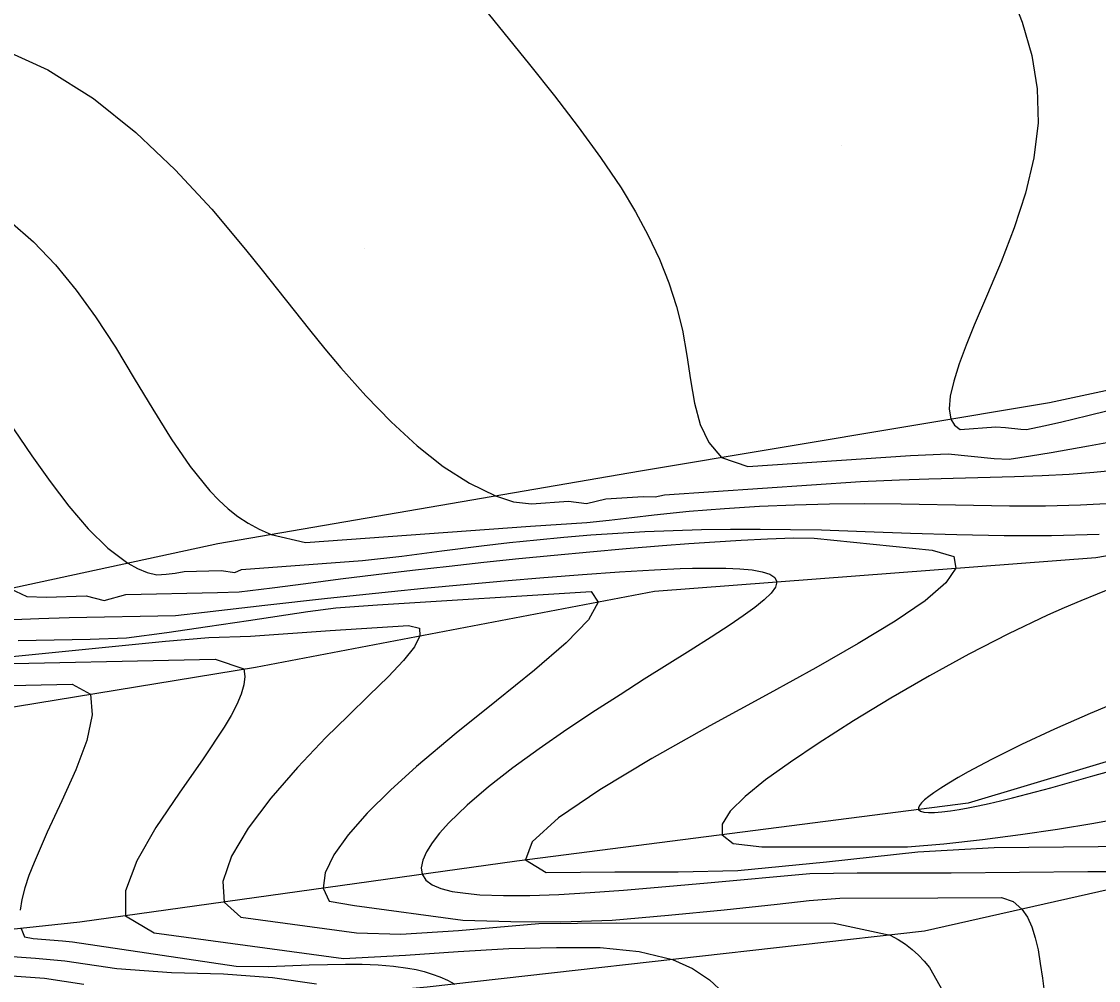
# Model space of a CAD drawing. Extents: x 2356077 to 2359823, y 225951 to 227822.
# Drawn here: x 2356931.77 to 2356977.71, y 227454.08 to 227494.98 of the extents above; entities that cross this region are included whole.
import ezdxf

# ---------------------------------------------------------------- set-up
doc = ezdxf.new("R2010")
doc.units = 0
for name, color, linetype in [('DTM Contours Major', 7, 'Continuous'), ('DTM Contours Minor', 7, 'Continuous'), ('PH Exist DTM Breakline', 7, 'Continuous'), ('PH Exist DTM Point', 7, 'Continuous')]:
    doc.layers.add(name, color=color, linetype=linetype)

msp = doc.modelspace()

# ---------------------------------------------------------------- linework, layer by layer
at = {"layer": 'DTM Contours Major'}
for points in [[(2356930.661, 227478.715), (2356932.216, 227476.451), (2356932.992, 227475.361), (2356933.797, 227474.309), (2356934.622, 227473.346), (2356935.461, 227472.52), (2356936.306, 227471.881), (2356936.719, 227471.651), (2356937.132, 227471.482), (2356937.544, 227471.381), (2356937.939, 227471.399), (2356938.328, 227471.454), (2356938.716, 227471.522), (2356940.285, 227471.556), (2356940.872, 227471.478), (2356941.157, 227471.608), (2356946.319, 227471.985), (2356947.993, 227472.174), (2356949.699, 227472.404), (2356951.399, 227472.618), (2356952.583, 227472.754), (2356953.752, 227472.876), (2356954.91, 227472.985), (2356956.062, 227473.079), (2356957.21, 227473.159), (2356958.357, 227473.224), (2356959.567, 227473.275), (2356960.786, 227473.31), (2356962.022, 227473.329), (2356963.281, 227473.332), (2356964.569, 227473.318), (2356965.892, 227473.29), (2356967.763, 227473.228), (2356969.695, 227473.156), (2356971.675, 227473.091), (2356973.686, 227473.05), (2356975.714, 227473.052), (2356977.744, 227473.113)], [(2356978.359, 227470.832), (2356977.66, 227470.56), (2356976.958, 227470.273), (2356976.251, 227469.971), (2356975.538, 227469.654), (2356973.869, 227468.858), (2356972.183, 227467.991), (2356970.506, 227467.071), (2356968.86, 227466.117), (2356967.268, 227465.148), (2356965.755, 227464.183), (2356964.572, 227463.393), (2356963.516, 227462.636), (2356962.641, 227461.93), (2356962.003, 227461.292), (2356961.656, 227460.74), (2356961.655, 227460.291), (2356962.128, 227459.916), (2356963.356, 227459.777), (2356969.567, 227459.779), (2356971.121, 227459.91), (2356972.759, 227460.092), (2356974.38, 227460.301), (2356975.969, 227460.534), (2356977.511, 227460.788), (2356978.993, 227461.061)], [(2356929.422, 227467.556), (2356940.032, 227467.783), (2356941.254, 227467.362), (2356941.3, 227467.042), (2356941.26, 227466.682), (2356941.143, 227466.283), (2356940.959, 227465.849), (2356940.716, 227465.383), (2356940.423, 227464.887), (2356939.516, 227463.526), (2356938.492, 227462.07), (2356937.5, 227460.596), (2356936.688, 227459.182), (2356936.206, 227457.902), (2356936.203, 227456.833), (2356937.426, 227456.111), (2356945.509, 227455.019), (2356948.152, 227455.158), (2356950.395, 227455.308), (2356952.554, 227455.438), (2356954.595, 227455.483), (2356956.458, 227455.48), (2356958.124, 227455.314), (2356959.544, 227454.967), (2356960.395, 227454.59), (2356961.118, 227454.109), (2356961.731, 227453.536)]]:
    msp.add_lwpolyline(points, dxfattribs=at)
at = {"layer": 'DTM Contours Minor'}
for points in [[(2356973.92, 227496.346), (2356974.465, 227494.944), (2356974.865, 227493.529), (2356975.096, 227492.101), (2356975.134, 227490.656), (2356974.959, 227489.157), (2356974.605, 227487.657), (2356974.123, 227486.176), (2356973.563, 227484.733), (2356972.977, 227483.344), (2356972.414, 227482.029), (2356972.065, 227481.171), (2356971.767, 227480.372), (2356971.537, 227479.643), (2356971.391, 227478.999), (2356971.345, 227478.454), (2356971.415, 227478.021), (2356971.565, 227477.758), (2356971.809, 227477.581), (2356973.33, 227477.684), (2356973.746, 227477.664), (2356974.403, 227477.596), (2356974.645, 227477.581), (2356975.379, 227477.731), (2356976.099, 227477.892), (2356977.262, 227478.17), (2356980.839, 227479.054)], [(2356951.252, 227495.849), (2356953.44, 227493.142), (2356954.504, 227491.808), (2356955.524, 227490.486), (2356956.478, 227489.176), (2356957.347, 227487.878), (2356957.961, 227486.862), (2356958.508, 227485.852), (2356958.984, 227484.843), (2356959.388, 227483.835), (2356959.717, 227482.825), (2356959.967, 227481.811), (2356960.154, 227480.738), (2356960.305, 227479.689), (2356960.475, 227478.698), (2356960.718, 227477.795), (2356961.088, 227477.015), (2356961.639, 227476.388), (2356962.751, 227475.997), (2356969.699, 227476.467), (2356971.305, 227476.54), (2356973.262, 227476.337), (2356973.906, 227476.311), (2356974.812, 227476.453), (2356975.699, 227476.599), (2356976.498, 227476.737), (2356977.285, 227476.88), (2356978.064, 227477.028)], [(2356930.789, 227493.872), (2356932.893, 227492.92), (2356934.845, 227491.691), (2356936.654, 227490.247), (2356938.332, 227488.652), (2356939.888, 227486.966), (2356941.332, 227485.252), (2356942.036, 227484.378), (2356944.055, 227481.829), (2356944.719, 227481.01), (2356945.39, 227480.21), (2356946.455, 227479.015), (2356947.544, 227477.897), (2356948.651, 227476.883), (2356949.767, 227476.002), (2356950.884, 227475.281), (2356951.994, 227474.747), (2356952.76, 227474.498), (2356953.531, 227474.405), (2356955.109, 227474.52), (2356955.876, 227474.42), (2356956.702, 227474.626), (2356958.29, 227474.725), (2356958.808, 227474.711), (2356959.2, 227474.786), (2356967.561, 227475.352), (2356969.223, 227475.428), (2356970.479, 227475.472), (2356974.129, 227475.57), (2356975.307, 227475.614), (2356976.466, 227475.676), (2356977.515, 227475.753), (2356978.55, 227475.852)], [(2356931.269, 227486.465), (2356932.283, 227485.578), (2356933.228, 227484.593), (2356934.111, 227483.525), (2356934.936, 227482.387), (2356935.781, 227481.084), (2356936.585, 227479.755), (2356937.369, 227478.437), (2356938.154, 227477.172), (2356938.961, 227475.999), (2356939.809, 227474.957), (2356940.19, 227474.561), (2356940.587, 227474.198), (2356941.005, 227473.869), (2356941.446, 227473.576), (2356941.917, 227473.32), (2356942.421, 227473.102), (2356943.893, 227472.755), (2356953.479, 227473.454), (2356955.891, 227473.605), (2356956.834, 227473.708), (2356957.801, 227473.828), (2356958.763, 227473.939), (2356960.259, 227474.089), (2356961.754, 227474.21), (2356963.248, 227474.303), (2356964.743, 227474.368), (2356966.241, 227474.407), (2356967.743, 227474.419), (2356969.291, 227474.406), (2356972.385, 227474.347), (2356973.923, 227474.326), (2356975.447, 227474.326), (2356976.953, 227474.36), (2356978.318, 227474.43)], [(2356931.269, 227470.792), (2356932.006, 227470.447), (2356932.836, 227470.421), (2356934.531, 227470.486), (2356935.296, 227470.28), (2356936.225, 227470.536), (2356940.134, 227470.62), (2356941.055, 227470.654), (2356942.465, 227470.821), (2356943.901, 227471.013), (2356945.381, 227471.203), (2356946.898, 227471.391), (2356948.445, 227471.575), (2356950.016, 227471.754), (2356951.494, 227471.915), (2356952.986, 227472.07), (2356954.495, 227472.218), (2356956.02, 227472.36), (2356957.562, 227472.495), (2356959.122, 227472.622), (2356960.236, 227472.707), (2356961.355, 227472.785), (2356962.475, 227472.853), (2356963.592, 227472.909), (2356964.702, 227472.951), (2356965.592, 227472.947), (2356970.614, 227472.427), (2356971.544, 227472.154), (2356971.634, 227471.66), (2356971.206, 227471.031), (2356970.317, 227470.273), (2356969.044, 227469.405), (2356967.464, 227468.447), (2356965.655, 227467.417), (2356963.693, 227466.334), (2356961.142, 227464.935), (2356958.664, 227463.541), (2356956.447, 227462.214), (2356954.682, 227461.011), (2356953.559, 227459.993), (2356953.266, 227459.218), (2356954.156, 227458.687), (2356957.085, 227458.705), (2356959.78, 227458.706), (2356962.332, 227458.774), (2356966.115, 227459.142), (2356970.004, 227459.559), (2356973.264, 227459.753), (2356980.653, 227459.82)], [(2356928.546, 227469.361), (2356932.513, 227469.512), (2356933.812, 227469.552), (2356938.338, 227469.649), (2356939.579, 227469.782), (2356942.157, 227470.082), (2356944.826, 227470.378), (2356947.551, 227470.663), (2356948.939, 227470.802), (2356950.647, 227470.966), (2356952.36, 227471.123), (2356954.052, 227471.268), (2356955.7, 227471.398), (2356957.281, 227471.508), (2356958.769, 227471.594), (2356959.876, 227471.643), (2356960.398, 227471.659), (2356960.896, 227471.668), (2356961.368, 227471.669), (2356961.814, 227471.662), (2356962.413, 227471.635), (2356962.936, 227471.585), (2356963.37, 227471.508), (2356963.701, 227471.4), (2356963.914, 227471.257), (2356963.995, 227471.075), (2356963.937, 227470.857), (2356963.752, 227470.6), (2356963.452, 227470.308), (2356963.051, 227469.982), (2356962.563, 227469.627), (2356962.001, 227469.243), (2356961.193, 227468.715), (2356960.302, 227468.149), (2356958.341, 227466.921), (2356957.305, 227466.266), (2356956.254, 227465.589), (2356955.04, 227464.782), (2356953.857, 227463.962), (2356952.734, 227463.142), (2356951.698, 227462.333), (2356950.778, 227461.548), (2356950.002, 227460.798), (2356949.61, 227460.361), (2356949.289, 227459.947), (2356949.047, 227459.56), (2356948.891, 227459.204), (2356948.828, 227458.885), (2356948.865, 227458.606), (2356949.021, 227458.356), (2356949.291, 227458.154), (2356949.666, 227457.996), (2356950.139, 227457.877), (2356950.713, 227457.799), (2356951.326, 227457.734), (2356952.334, 227457.697), (2356953.463, 227457.705), (2356954.7, 227457.75), (2356956.033, 227457.827), (2356957.45, 227457.93), (2356958.936, 227458.053), (2356961.03, 227458.24), (2356965.394, 227458.644), (2356967.425, 227458.665), (2356971.423, 227458.668), (2356977.254, 227458.722), (2356978.657, 227458.723)], [(2356931.635, 227468.573), (2356934.699, 227468.638), (2356936.252, 227468.69), (2356937.977, 227468.923), (2356939.711, 227469.168), (2356941.455, 227469.425), (2356943.989, 227469.808), (2356945.176, 227469.97), (2356946.961, 227470.1), (2356956.073, 227470.666), (2356956.369, 227470.218), (2356955.966, 227469.463), (2356955.013, 227468.475), (2356953.656, 227467.305), (2356952.041, 227466.004), (2356950.316, 227464.622), (2356948.626, 227463.208), (2356947.508, 227462.197), (2356946.522, 227461.216), (2356945.705, 227460.287), (2356945.095, 227459.43), (2356944.729, 227458.666), (2356944.644, 227458.015), (2356944.892, 227457.46), (2356945.974, 227457.278), (2356950.594, 227456.655), (2356952.65, 227456.588), (2356954.785, 227456.585), (2356956.966, 227456.653), (2356959.377, 227456.857), (2356961.744, 227457.09), (2356964.006, 227457.337), (2356965.368, 227457.493), (2356966.679, 227457.594), (2356970.854, 227457.596), (2356973.572, 227457.621), (2356974.07, 227457.439), (2356974.438, 227457.116), (2356974.681, 227456.774), (2356974.87, 227456.367), (2356975.018, 227455.901), (2356975.134, 227455.378), (2356975.231, 227454.803), (2356975.319, 227454.178), (2356975.513, 227452.704)], [(2356928.666, 227467.624), (2356934.082, 227468.168), (2356937.909, 227468.552), (2356939.759, 227468.71), (2356941.547, 227468.758), (2356944.936, 227469.004), (2356948.277, 227469.211), (2356948.744, 227469.097), (2356948.771, 227468.776), (2356948.537, 227468.313), (2356948.068, 227467.727), (2356947.41, 227467.032), (2356946.609, 227466.242), (2356945.711, 227465.371), (2356944.762, 227464.433), (2356943.545, 227463.161), (2356942.408, 227461.856), (2356941.439, 227460.575), (2356940.727, 227459.372), (2356940.359, 227458.303), (2356940.423, 227457.424), (2356941.128, 227456.772), (2356946.069, 227456.105), (2356947.959, 227456.054), (2356950.407, 227456.214), (2356953.843, 227456.507), (2356957.138, 227456.54), (2356966.441, 227456.526), (2356968.829, 227456.014), (2356969.166, 227455.828), (2356969.478, 227455.623), (2356969.765, 227455.402), (2356970.03, 227455.163), (2356970.274, 227454.907), (2356970.499, 227454.634), (2356971.335, 227453.16)], [(2356926.685, 227466.564), (2356933.938, 227466.72), (2356934.717, 227466.289), (2356934.793, 227465.405), (2356934.553, 227464.308), (2356934.091, 227463.064), (2356933.5, 227461.739), (2356932.874, 227460.4), (2356932.307, 227459.113), (2356932.092, 227458.556), (2356931.916, 227458.028), (2356931.787, 227457.534), (2356931.712, 227457.078)], [(2356978.927, 227466.117), (2356977.355, 227465.467), (2356975.842, 227464.802), (2356974.427, 227464.14), (2356973.146, 227463.502), (2356972.636, 227463.235), (2356972.161, 227462.977), (2356971.726, 227462.731), (2356971.332, 227462.498), (2356970.984, 227462.28), (2356970.683, 227462.078), (2356970.471, 227461.921), (2356970.297, 227461.779), (2356970.164, 227461.65), (2356970.076, 227461.538), (2356970.035, 227461.442), (2356970.043, 227461.364), (2356970.118, 227461.297), (2356970.258, 227461.255), (2356970.461, 227461.236), (2356970.722, 227461.239), (2356971.038, 227461.265), (2356971.404, 227461.311), (2356971.765, 227461.369), (2356972.159, 227461.441), (2356972.586, 227461.528), (2356973.045, 227461.629), (2356973.534, 227461.743), (2356974.051, 227461.87), (2356975.675, 227462.299), (2356977.469, 227462.799), (2356979.38, 227463.337)], [(2356931.757, 227456.295), (2356931.906, 227455.945), (2356932.271, 227455.861), (2356933.517, 227455.771), (2356933.944, 227455.727), (2356940.93, 227454.69), (2356942.305, 227454.672), (2356944.041, 227454.739), (2356944.833, 227454.764), (2356945.587, 227454.777), (2356946.303, 227454.773), (2356946.984, 227454.748), (2356947.647, 227454.684), (2356948.256, 227454.602), (2356948.602, 227454.541), (2356948.949, 227454.456), (2356949.287, 227454.353), (2356949.618, 227454.23), (2356949.941, 227454.087), (2356950.26, 227453.92)], [(2356927.816, 227455.355), (2356932.371, 227455.026), (2356933.622, 227454.91), (2356935.842, 227454.581), (2356938.178, 227454.418), (2356940.396, 227454.357), (2356942.487, 227454.21), (2356944.358, 227453.938)], [(2356923.828, 227454.815), (2356932.757, 227454.17), (2356934.431, 227453.926)]]:
    msp.add_lwpolyline(points, dxfattribs=at)
at = {"layer": 'PH Exist DTM Breakline'}
for points in [[(2356975.619, 227478.723), (2356989.164, 227481.631), (2357002.42, 227483.607), (2357009.566, 227485.407), (2357015.061, 227490.395), (2357024.643, 227505.063), (2357031.455, 227517.681), (2357041.87, 227537.708)], [(2357045.056, 227535.65), (2357032.978, 227513.556), (2357025.369, 227499.293), (2357019.944, 227490.49), (2357015.349, 227484.064), (2357011.198, 227480.611), (2357006.152, 227476.03), (2356994.871, 227466.994), (2356984.726, 227459.442), (2356970.291, 227456.179), (2356949.076, 227453.786), (2356931.617, 227452.214), (2356916.934, 227450.421), (2356906.745, 227448.342), (2356897.489, 227445.273)], [(2356884.769, 227459.284), (2356900.592, 227464.478), (2356920.212, 227468.402), (2356940.147, 227472.711), (2356958.184, 227475.811), (2356975.619, 227478.723)], [(2356888.704, 227456.018), (2356901.627, 227459.875), (2356921.347, 227464.095), (2356941.754, 227467.444), (2356958.781, 227470.677), (2356977.604, 227472.117), (2356988.37, 227473.958), (2356997.597, 227477.831)], [(2356986.687, 227465.987), (2356972.161, 227461.635), (2356952.902, 227459.171), (2356934.266, 227456.562), (2356916.947, 227454.721), (2356902.986, 227452.01), (2356893.771, 227448.714)]]:
    msp.add_lwpolyline(points, dxfattribs=at)
at = {"layer": 'PH Exist DTM Point'}
for p, q in [((2356966.746, 227489.685), (2356966.746, 227489.685)), ((2356946.412, 227485.283), (2356946.412, 227485.283))]:
    msp.add_line(p, q, dxfattribs=at)

doc.saveas('drawing.dxf')
